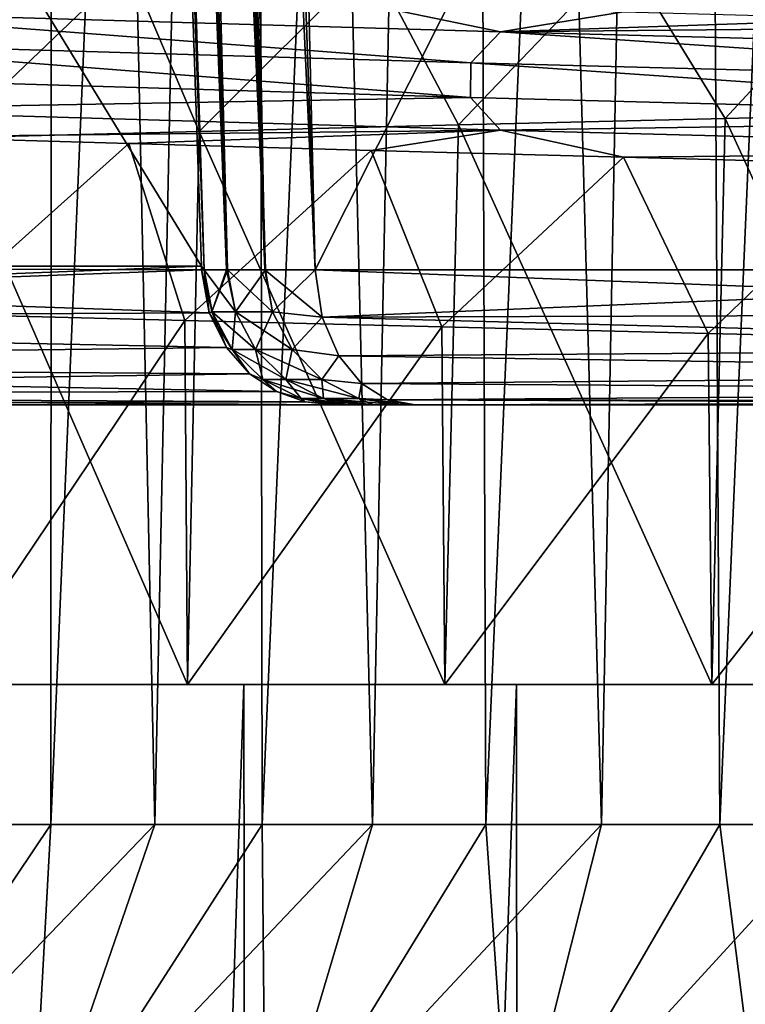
# Model space of a CAD drawing. Header units: millimetres. Extents: x -39 to 39, y -2 to 145.
# Tile 268 of 656: x -7.53 to -4.94, y 25.36 to 28.88. Entities that reach past the tile are written whole.
import ezdxf

# ---------------------------------------------------------------- set-up
doc = ezdxf.new("R2010")
doc.units = ezdxf.units.MM
doc.header["$LTSCALE"] = 65.185185
for name, color, linetype in [('460', 7, 'CONTINUOUS'), ('461', 7, 'CONTINUOUS'), ('549', 7, 'CONTINUOUS'), ('555', 7, 'CONTINUOUS'), ('556', 7, 'CONTINUOUS'), ('557', 7, 'CONTINUOUS'), ('564', 7, 'CONTINUOUS'), ('565', 7, 'CONTINUOUS'), ('576', 7, 'CONTINUOUS'), ('577', 7, 'CONTINUOUS'), ('585', 7, 'CONTINUOUS'), ('586', 7, 'CONTINUOUS'), ('587', 7, 'CONTINUOUS'), ('588', 7, 'CONTINUOUS'), ('589', 7, 'CONTINUOUS'), ('590', 7, 'CONTINUOUS'), ('629', 7, 'CONTINUOUS'), ('630', 7, 'CONTINUOUS'), ('639', 7, 'CONTINUOUS')]:
    doc.layers.add(name, color=color, linetype=linetype)

msp = doc.modelspace()

# ---------------------------------------------------------------- linework, layer by layer
at = {"layer": '460', "linetype": 'Continuous'}
for points in [[(-5.0101, 28.5244, 13.2868), (-4.08, 26.5, 13.6012), (-4.0333, 28.5475, 13.6152), (-5.0101, 28.5244, 13.2868)], [(-5.9626, 28.5013, 12.8875), (-5.0577, 26.5, 13.2686), (-5.0101, 28.5244, 13.2868), (-5.9626, 28.5013, 12.8875)], [(-5.0577, 26.5, 13.2686), (-4.08, 26.5, 13.6012), (-5.0101, 28.5244, 13.2868), (-5.0577, 26.5, 13.2686)], [(-7.7823, 28.4546, 11.8775), (-6.9303, 26.5, 12.3939), (-6.8886, 28.478, 12.4172), (-7.7823, 28.4546, 11.8775)], [(-6.9303, 26.5, 12.3939), (-6.0114, 26.5, 12.8647), (-6.8886, 28.478, 12.4172), (-6.9303, 26.5, 12.3939)], [(-6.8886, 28.478, 12.4172), (-6.0114, 26.5, 12.8647), (-5.9626, 28.5013, 12.8875), (-6.8886, 28.478, 12.4172)], [(-6.0114, 26.5, 12.8647), (-5.0577, 26.5, 13.2686), (-5.9626, 28.5013, 12.8875), (-6.0114, 26.5, 12.8647)], [(-7.8153, 26.5, 11.8557), (-6.9303, 26.5, 12.3939), (-7.7823, 28.4546, 11.8775), (-7.8153, 26.5, 11.8557)], [(-6.9397, 27.8017, -12.3887), (-7.8153, 26.5, -11.8557), (-7.8207, 27.8249, -11.8523), (-6.9397, 27.8017, -12.3887)], [(-6.9303, 26.5, -12.3939), (-7.8153, 26.5, -11.8557), (-6.9397, 27.8017, -12.3887), (-6.9303, 26.5, -12.3939)], [(-6.0215, 27.7786, -12.8601), (-6.9303, 26.5, -12.3939), (-6.9397, 27.8017, -12.3887), (-6.0215, 27.7786, -12.8601)], [(-6.0114, 26.5, -12.8647), (-6.9303, 26.5, -12.3939), (-6.0215, 27.7786, -12.8601), (-6.0114, 26.5, -12.8647)], [(-5.0709, 27.7554, -13.2637), (-6.0114, 26.5, -12.8647), (-6.0215, 27.7786, -12.8601), (-5.0709, 27.7554, -13.2637)], [(-5.0577, 26.5, -13.2686), (-6.0114, 26.5, -12.8647), (-5.0709, 27.7554, -13.2637), (-5.0577, 26.5, -13.2686)], [(-4.0941, 27.7323, -13.597), (-5.0577, 26.5, -13.2686), (-5.0709, 27.7554, -13.2637), (-4.0941, 27.7323, -13.597)], [(-4.08, 26.5, -13.6012), (-5.0577, 26.5, -13.2686), (-4.0941, 27.7323, -13.597), (-4.08, 26.5, -13.6012)]]:
    msp.add_3dface(points, dxfattribs=at)
at = {"layer": '461', "linetype": 'Continuous'}
for points in [[(-6.9303, 26.5, 12.3939), (-7.8153, 26.5, 11.8557), (-7.6694, 26.5, 12.8911), (-6.9303, 26.5, 12.3939)], [(-7.8153, 26.5, -11.8557), (-6.9303, 26.5, -12.3939), (-7.6694, 26.5, -12.8911), (-7.8153, 26.5, -11.8557)], [(-6.7294, 26.5, 13.4058), (-6.9303, 26.5, 12.3939), (-7.6694, 26.5, 12.8911), (-6.7294, 26.5, 13.4058)], [(-7.6694, 26.5, -12.8911), (-6.9303, 26.5, -12.3939), (-6.7294, 26.5, -13.4058), (-7.6694, 26.5, -12.8911)], [(-6.0114, 26.5, 12.8647), (-6.9303, 26.5, 12.3939), (-6.7294, 26.5, 13.4058), (-6.0114, 26.5, 12.8647)], [(-6.9303, 26.5, -12.3939), (-6.0114, 26.5, -12.8647), (-6.7294, 26.5, -13.4058), (-6.9303, 26.5, -12.3939)], [(-5.7548, 26.5, 13.8522), (-6.0114, 26.5, 12.8647), (-6.7294, 26.5, 13.4058), (-5.7548, 26.5, 13.8522)], [(-6.7294, 26.5, -13.4058), (-6.0114, 26.5, -12.8647), (-5.7548, 26.5, -13.8522), (-6.7294, 26.5, -13.4058)], [(-5.0577, 26.5, 13.2686), (-6.0114, 26.5, 12.8647), (-5.7548, 26.5, 13.8522), (-5.0577, 26.5, 13.2686)], [(-6.0114, 26.5, -12.8647), (-5.0577, 26.5, -13.2686), (-5.7548, 26.5, -13.8522), (-6.0114, 26.5, -12.8647)], [(-4.7487, 26.5, 14.2281), (-5.0577, 26.5, 13.2686), (-5.7548, 26.5, 13.8522), (-4.7487, 26.5, 14.2281)], [(-5.7548, 26.5, -13.8522), (-5.0577, 26.5, -13.2686), (-4.7487, 26.5, -14.2281), (-5.7548, 26.5, -13.8522)], [(-4.08, 26.5, 13.6012), (-5.0577, 26.5, 13.2686), (-4.7487, 26.5, 14.2281), (-4.08, 26.5, 13.6012)], [(-5.0577, 26.5, -13.2686), (-4.08, 26.5, -13.6012), (-4.7487, 26.5, -14.2281), (-5.0577, 26.5, -13.2686)]]:
    msp.add_3dface(points, dxfattribs=at)
at = {"layer": '549', "linetype": 'Continuous'}
for points in [[(-11.7044, 27.5), (-11.7039, 27.5, -0.1043), (-6.4061, 27.5, -0.1043), (-11.7044, 27.5)], [(-11.7039, 27.5, 0.1043), (-11.7044, 27.5), (-6.4061, 27.5, -0.1043), (-11.7039, 27.5, 0.1043)], [(-11.7039, 27.5, 0.1043), (-6.4061, 27.5, -0.1043), (-6.4061, 27.5, 0.1043), (-11.7039, 27.5, 0.1043)], [(-6.3723, 27.5, -0.6498), (-1.907, 27.5, -1.907), (-6.4061, 27.5, -0.1043), (-6.3723, 27.5, -0.6498)], [(-6.4061, 27.5, -0.1043), (-1.907, 27.5, -1.907), (-6.4061, 27.5, 0.1043), (-6.4061, 27.5, -0.1043)], [(-6.4061, 27.5, 0.1043), (-1.907, 27.5, -1.907), (-6.3723, 27.5, 0.6489), (-6.4061, 27.5, 0.1043)], [(-6.3626, 27.5, -0.741), (-1.907, 27.5, -1.907), (-6.3723, 27.5, -0.6498), (-6.3626, 27.5, -0.741)], [(-6.3723, 27.5, 0.6489), (-1.907, 27.5, -1.907), (-6.3623, 27.5, 0.743), (-6.3723, 27.5, 0.6489)], [(-6.2965, 27.5, -1.1882), (-1.907, 27.5, -1.907), (-6.3626, 27.5, -0.741), (-6.2965, 27.5, -1.1882)], [(-6.3623, 27.5, 0.743), (-1.907, 27.5, -1.907), (-6.2967, 27.5, 1.1874), (-6.3623, 27.5, 0.743)], [(-6.2967, 27.5, 1.1874), (-1.907, 27.5, -1.907), (-6.2658, 27.5, 1.3439), (-6.2967, 27.5, 1.1874)], [(-6.2661, 27.5, -1.3419), (-1.907, 27.5, -1.907), (-6.2965, 27.5, -1.1882), (-6.2661, 27.5, -1.3419)], [(-6.1735, 27.5, -1.7185), (-1.907, 27.5, -1.907), (-6.2661, 27.5, -1.3419), (-6.1735, 27.5, -1.7185)], [(-6.2658, 27.5, 1.3439), (-1.907, 27.5, -1.907), (-6.1738, 27.5, 1.7177), (-6.2658, 27.5, 1.3439)], [(-6.1738, 27.5, 1.7177), (-1.907, 27.5, -1.907), (-6.1166, 27.5, 1.907), (-6.1738, 27.5, 1.7177)], [(-6.1166, 27.5, -1.907), (-1.907, 27.5, -1.907), (-6.1735, 27.5, -1.7185), (-6.1166, 27.5, -1.907)], [(-6.1166, 27.5, 1.907), (-1.907, 27.5, -1.907), (1.907, 27.5, -1.907), (-6.1166, 27.5, 1.907)], [(-1.907, 27.5, 1.907), (-6.1166, 27.5, 1.907), (1.907, 27.5, -1.907), (-1.907, 27.5, 1.907)]]:
    msp.add_3dface(points, dxfattribs=at)
at = {"layer": '555', "linetype": 'Continuous'}
for points in [[(-2.6711, 35.5562, -2.6711), (-2.4067, 27.9826, -2.4067), (-6.6061, 33.4908, -2.599), (-2.6711, 35.5562, -2.6711)], [(-2.4067, 27.9826, -2.4067), (-6.4738, 27.9826, -2.4067), (-6.6061, 33.4908, -2.599), (-2.4067, 27.9826, -2.4067)]]:
    msp.add_3dface(points, dxfattribs=at)
at = {"layer": '556', "linetype": 'Continuous'}
for points in [[(-7.2602, 39.0726, -0.701), (-7.2166, 39.0726, -1.0592), (-6.8711, 27.9826, -0.7002), (-7.2602, 39.0726, -0.701)], [(-7.2602, 39.0726, -0.701), (-6.8711, 27.9826, -0.7002), (-7.0698, 33.5151, -0.6525), (-7.2602, 39.0726, -0.701)], [(-7.2166, 39.0726, 1.0592), (-7.2602, 39.0726, 0.701), (-6.8712, 27.9826, 0.6992), (-7.2166, 39.0726, 1.0592)], [(-6.8712, 27.9826, 0.6992), (-7.2602, 39.0726, 0.701), (-7.0698, 33.5151, 0.6525), (-6.8712, 27.9826, 0.6992)], [(-7.2166, 39.0726, -1.0592), (-7.1554, 39.0726, -1.4148), (-6.7914, 27.9826, -1.2563), (-7.2166, 39.0726, -1.0592)], [(-6.8711, 27.9826, -0.7002), (-7.2166, 39.0726, -1.0592), (-6.7914, 27.9826, -1.2563), (-6.8711, 27.9826, -0.7002)], [(-7.1554, 39.0726, 1.4148), (-7.2166, 39.0726, 1.0592), (-6.7874, 27.9826, 1.278), (-7.1554, 39.0726, 1.4148)], [(-6.7874, 27.9826, 1.278), (-7.2166, 39.0726, 1.0592), (-6.791, 27.9826, 1.2588), (-6.7874, 27.9826, 1.278)], [(-6.791, 27.9826, 1.2588), (-7.2166, 39.0726, 1.0592), (-6.8712, 27.9826, 0.6992), (-6.791, 27.9826, 1.2588)], [(-7.1554, 39.0726, -1.4148), (-7.0767, 39.0726, -1.7669), (-6.7872, 27.9826, -1.2792), (-7.1554, 39.0726, -1.4148)], [(-6.7914, 27.9826, -1.2563), (-7.1554, 39.0726, -1.4148), (-6.7872, 27.9826, -1.2792), (-6.7914, 27.9826, -1.2563)], [(-7.0767, 39.0726, 1.7669), (-7.1554, 39.0726, 1.4148), (-6.6514, 27.9826, 1.8604), (-7.0767, 39.0726, 1.7669)], [(-6.6514, 27.9826, 1.8604), (-7.1554, 39.0726, 1.4148), (-6.7874, 27.9826, 1.278), (-6.6514, 27.9826, 1.8604)], [(-7.0767, 39.0726, -1.7669), (-6.9806, 39.0726, -2.1147), (-6.6542, 27.9826, -1.8503), (-7.0767, 39.0726, -1.7669)], [(-6.7872, 27.9826, -1.2792), (-7.0767, 39.0726, -1.7669), (-6.6542, 27.9826, -1.8503), (-6.7872, 27.9826, -1.2792)], [(-6.9806, 39.0726, 2.1147), (-7.0767, 39.0726, 1.7669), (-6.6514, 27.9826, 1.8604), (-6.9806, 39.0726, 2.1147)], [(-6.9806, 39.0726, -2.1147), (-6.8675, 39.0726, -2.4573), (-6.6542, 27.9826, -1.8503), (-6.9806, 39.0726, -2.1147)], [(-6.8675, 39.0726, 2.4573), (-6.9806, 39.0726, 2.1147), (-6.4738, 27.9826, 2.4067), (-6.8675, 39.0726, 2.4573)], [(-6.4738, 27.9826, 2.4067), (-6.9806, 39.0726, 2.1147), (-6.6514, 27.9826, 1.8604), (-6.4738, 27.9826, 2.4067)], [(-6.8675, 39.0726, -2.4573), (-6.4738, 27.9826, -2.4067), (-6.6542, 27.9826, -1.8503), (-6.8675, 39.0726, -2.4573)], [(-6.4738, 27.9826, -2.4067), (-6.8675, 39.0726, -2.4573), (-6.6061, 33.4908, -2.599), (-6.4738, 27.9826, -2.4067)], [(-6.8675, 39.0726, 2.4573), (-6.4738, 27.9826, 2.4067), (-6.6061, 33.4908, 2.599), (-6.8675, 39.0726, 2.4573)], [(-7.0698, 33.5151, -0.6525), (-6.8711, 27.9826, -0.7002), (-6.8806, 27.9956, -0.6043), (-7.0698, 33.5151, -0.6525)], [(-6.8806, 27.9956, 0.6043), (-6.8712, 27.9826, 0.6992), (-7.0698, 33.5151, 0.6525), (-6.8806, 27.9956, 0.6043)], [(-6.8806, 27.9956, -0.6043), (-6.8711, 27.9826, -0.7002), (-6.8802, 27.9826, -0.604), (-6.8806, 27.9956, -0.6043)], [(-6.8802, 27.9826, 0.604), (-6.8712, 27.9826, 0.6992), (-6.8806, 27.9956, 0.6043), (-6.8802, 27.9826, 0.604)]]:
    msp.add_3dface(points, dxfattribs=at)
at = {"layer": '557', "linetype": 'Continuous'}
for points in [[(-6.4738, 27.9826, 2.4067), (-2.6711, 35.5562, 2.6711), (-6.6061, 33.4908, 2.599), (-6.4738, 27.9826, 2.4067)], [(-2.6711, 35.5562, 2.6711), (-6.4738, 27.9826, 2.4067), (-2.4067, 27.9826, 2.4067), (-2.6711, 35.5562, 2.6711)]]:
    msp.add_3dface(points, dxfattribs=at)
at = {"layer": '564', "linetype": 'Continuous'}
for points in [[(-7.7788, 26, 8.7805), (-8.1261, 26, 8.4601), (-7.4114, 43.2089, 8.7018), (-7.7788, 26, 8.7805)], [(-7.4114, 43.2089, 8.7018), (-8.1261, 26, 8.4601), (-8.0824, 43.2089, 8.0824), (-7.4114, 43.2089, 8.7018)], [(-8.0824, 43.2089, -8.0824), (-7.7788, 26, -8.7805), (-7.4114, 43.2089, -8.7018), (-8.0824, 43.2089, -8.0824)], [(-7.419, 26, 9.0866), (-7.7788, 26, 8.7805), (-7.4114, 43.2089, 8.7018), (-7.419, 26, 9.0866)], [(-7.7788, 26, -8.7805), (-7.419, 26, -9.0866), (-7.4114, 43.2089, -8.7018), (-7.7788, 26, -8.7805)], [(-7.0471, 26, 9.3779), (-7.419, 26, 9.0866), (-6.6899, 43.2089, 9.2679), (-7.0471, 26, 9.3779)], [(-6.6899, 43.2089, 9.2679), (-7.419, 26, 9.0866), (-7.4114, 43.2089, 8.7018), (-6.6899, 43.2089, 9.2679)], [(-7.419, 26, -9.0866), (-7.0471, 26, -9.3779), (-7.4114, 43.2089, -8.7018), (-7.419, 26, -9.0866)], [(-7.4114, 43.2089, -8.7018), (-7.0471, 26, -9.3779), (-6.6899, 43.2089, -9.2679), (-7.4114, 43.2089, -8.7018)], [(-6.6637, 26, 9.6541), (-7.0471, 26, 9.3779), (-6.6899, 43.2089, 9.2679), (-6.6637, 26, 9.6541)], [(-7.0471, 26, -9.3779), (-6.6637, 26, -9.6541), (-6.6899, 43.2089, -9.2679), (-7.0471, 26, -9.3779)], [(-5.9253, 43.2089, 9.7745), (-6.6637, 26, 9.6541), (-6.6899, 43.2089, 9.2679), (-5.9253, 43.2089, 9.7745)], [(-6.6637, 26, -9.6541), (-6.2696, 26, -9.9146), (-6.6899, 43.2089, -9.2679), (-6.6637, 26, -9.6541)], [(-6.6899, 43.2089, -9.2679), (-6.2696, 26, -9.9146), (-5.9253, 43.2089, -9.7745), (-6.6899, 43.2089, -9.2679)], [(-6.2696, 26, 9.9146), (-6.6637, 26, 9.6541), (-5.9253, 43.2089, 9.7745), (-6.2696, 26, 9.9146)], [(-5.8653, 26, 10.159), (-6.2696, 26, 9.9146), (-5.9253, 43.2089, 9.7745), (-5.8653, 26, 10.159)], [(-6.2696, 26, -9.9146), (-5.8653, 26, -10.159), (-5.9253, 43.2089, -9.7745), (-6.2696, 26, -9.9146)], [(-5.1256, 43.2089, 10.2165), (-5.8653, 26, 10.159), (-5.9253, 43.2089, 9.7745), (-5.1256, 43.2089, 10.2165)], [(-5.8653, 26, -10.159), (-5.4515, 26, -10.3869), (-5.9253, 43.2089, -9.7745), (-5.8653, 26, -10.159)], [(-5.9253, 43.2089, -9.7745), (-5.4515, 26, -10.3869), (-5.1256, 43.2089, -10.2165), (-5.9253, 43.2089, -9.7745)], [(-5.4515, 26, 10.3869), (-5.8653, 26, 10.159), (-5.1256, 43.2089, 10.2165), (-5.4515, 26, 10.3869)], [(-5.0288, 26, 10.598), (-5.4515, 26, 10.3869), (-5.1256, 43.2089, 10.2165), (-5.0288, 26, 10.598)], [(-5.4515, 26, -10.3869), (-5.0288, 26, -10.598), (-5.1256, 43.2089, -10.2165), (-5.4515, 26, -10.3869)], [(-4.2934, 43.2089, 10.5932), (-5.0288, 26, 10.598), (-5.1256, 43.2089, 10.2165), (-4.2934, 43.2089, 10.5932)], [(-5.0288, 26, -10.598), (-4.598, 26, -10.7919), (-5.1256, 43.2089, -10.2165), (-5.0288, 26, -10.598)], [(-5.1256, 43.2089, -10.2165), (-4.598, 26, -10.7919), (-4.2934, 43.2089, -10.5932), (-5.1256, 43.2089, -10.2165)], [(-4.598, 26, 10.7919), (-5.0288, 26, 10.598), (-4.2934, 43.2089, 10.5932), (-4.598, 26, 10.7919)]]:
    msp.add_3dface(points, dxfattribs=at)
at = {"layer": '565', "linetype": 'Continuous'}
for points in [[(-7.4885, 24.7143, 10.6464), (-8.2815, 24.7143, 10.0419), (-7.0471, 26, 9.3779), (-7.4885, 24.7143, 10.6464)], [(-7.0471, 26, 9.3779), (-8.2815, 24.7143, 10.0419), (-7.419, 26, 9.0866), (-7.0471, 26, 9.3779)], [(-7.419, 26, 9.0866), (-8.2815, 24.7143, 10.0419), (-7.7788, 26, 8.7805), (-7.419, 26, 9.0866)], [(-8.2815, 24.7143, -10.0419), (-7.4885, 24.7143, -10.6464), (-7.419, 26, -9.0866), (-8.2815, 24.7143, -10.0419)], [(-7.7788, 26, -8.7805), (-8.2815, 24.7143, -10.0419), (-7.419, 26, -9.0866), (-7.7788, 26, -8.7805)], [(-6.6515, 24.7143, 11.1884), (-7.4885, 24.7143, 10.6464), (-6.2696, 26, 9.9146), (-6.6515, 24.7143, 11.1884)], [(-6.2696, 26, 9.9146), (-7.4885, 24.7143, 10.6464), (-6.6637, 26, 9.6541), (-6.2696, 26, 9.9146)], [(-6.6637, 26, 9.6541), (-7.4885, 24.7143, 10.6464), (-7.0471, 26, 9.3779), (-6.6637, 26, 9.6541)], [(-7.4885, 24.7143, -10.6464), (-6.6515, 24.7143, -11.1884), (-6.6637, 26, -9.6541), (-7.4885, 24.7143, -10.6464)], [(-7.419, 26, -9.0866), (-7.4885, 24.7143, -10.6464), (-7.0471, 26, -9.3779), (-7.419, 26, -9.0866)], [(-7.0471, 26, -9.3779), (-7.4885, 24.7143, -10.6464), (-6.6637, 26, -9.6541), (-7.0471, 26, -9.3779)], [(-6.6637, 26, -9.6541), (-6.6515, 24.7143, -11.1884), (-6.2696, 26, -9.9146), (-6.6637, 26, -9.6541)], [(-5.7756, 24.7143, 11.6647), (-6.6515, 24.7143, 11.1884), (-5.4515, 26, 10.3869), (-5.7756, 24.7143, 11.6647)], [(-5.4515, 26, 10.3869), (-6.6515, 24.7143, 11.1884), (-5.8653, 26, 10.159), (-5.4515, 26, 10.3869)], [(-5.8653, 26, 10.159), (-6.6515, 24.7143, 11.1884), (-6.2696, 26, 9.9146), (-5.8653, 26, 10.159)], [(-6.6515, 24.7143, -11.1884), (-5.7756, 24.7143, -11.6647), (-5.8653, 26, -10.159), (-6.6515, 24.7143, -11.1884)], [(-6.2696, 26, -9.9146), (-6.6515, 24.7143, -11.1884), (-5.8653, 26, -10.159), (-6.2696, 26, -9.9146)], [(-5.8653, 26, -10.159), (-5.7756, 24.7143, -11.6647), (-5.4515, 26, -10.3869), (-5.8653, 26, -10.159)], [(-4.8657, 24.7143, 12.0726), (-5.7756, 24.7143, 11.6647), (-4.598, 26, 10.7919), (-4.8657, 24.7143, 12.0726)], [(-4.598, 26, 10.7919), (-5.7756, 24.7143, 11.6647), (-5.0288, 26, 10.598), (-4.598, 26, 10.7919)], [(-5.0288, 26, 10.598), (-5.7756, 24.7143, 11.6647), (-5.4515, 26, 10.3869), (-5.0288, 26, 10.598)], [(-5.7756, 24.7143, -11.6647), (-4.8657, 24.7143, -12.0726), (-5.0288, 26, -10.598), (-5.7756, 24.7143, -11.6647)], [(-5.4515, 26, -10.3869), (-5.7756, 24.7143, -11.6647), (-5.0288, 26, -10.598), (-5.4515, 26, -10.3869)], [(-5.0288, 26, -10.598), (-4.8657, 24.7143, -12.0726), (-4.598, 26, -10.7919), (-5.0288, 26, -10.598)]]:
    msp.add_3dface(points, dxfattribs=at)
at = {"layer": '576', "linetype": 'Continuous'}
for points in [[(-11.543, 35.6288, 0.6709), (-11.6801, 27.9956, 0.6043), (-7.0698, 33.5151, 0.6525), (-11.543, 35.6288, 0.6709)], [(-11.6801, 27.9956, 0.6043), (-6.8806, 27.9956, 0.6043), (-7.0698, 33.5151, 0.6525), (-11.6801, 27.9956, 0.6043)]]:
    msp.add_3dface(points, dxfattribs=at)
at = {"layer": '577', "linetype": 'Continuous'}
for points in [[(-11.6801, 27.9956, -0.6043), (-11.543, 35.6288, -0.6709), (-6.8806, 27.9956, -0.6043), (-11.6801, 27.9956, -0.6043)], [(-11.543, 35.6288, -0.6709), (-7.0698, 33.5151, -0.6525), (-6.8806, 27.9956, -0.6043), (-11.543, 35.6288, -0.6709)]]:
    msp.add_3dface(points, dxfattribs=at)
at = {"layer": '585', "linetype": 'Continuous'}
for points in [[(-6.4738, 27.9826, -2.4067), (-2.4067, 27.9826, -2.4067), (-2.3761, 27.8272, -2.3761), (-6.4738, 27.9826, -2.4067)], [(-6.4738, 27.9826, -2.4067), (-2.3761, 27.8272, -2.3761), (-6.4488, 27.8133, -2.3708), (-6.4738, 27.9826, -2.4067)], [(-2.3761, 27.8272, -2.3761), (-2.3099, 27.7039, -2.3099), (-6.4488, 27.8133, -2.3708), (-2.3761, 27.8272, -2.3761)], [(-6.4488, 27.8133, -2.3708), (-2.3099, 27.7039, -2.3099), (-6.3904, 27.6757, -2.2875), (-6.4488, 27.8133, -2.3708)], [(-2.3099, 27.7039, -2.3099), (-2.2219, 27.6117, -2.2219), (-6.3904, 27.6757, -2.2875), (-2.3099, 27.7039, -2.3099)], [(-6.3904, 27.6757, -2.2875), (-2.2219, 27.6117, -2.2219), (-6.3094, 27.5768, -2.1732), (-6.3904, 27.6757, -2.2875)], [(-2.2219, 27.6117, -2.2219), (-2.1211, 27.5482, -2.1211), (-6.3094, 27.5768, -2.1732), (-2.2219, 27.6117, -2.2219)], [(-6.3094, 27.5768, -2.1732), (-2.1211, 27.5482, -2.1211), (-6.2154, 27.5187, -2.0423), (-6.3094, 27.5768, -2.1732)], [(-2.1211, 27.5482, -2.1211), (-2.014, 27.5116, -2.014), (-6.2154, 27.5187, -2.0423), (-2.1211, 27.5482, -2.1211)], [(-1.907, 27.5, -1.907), (-6.1166, 27.5, -1.907), (-6.2154, 27.5187, -2.0423), (-1.907, 27.5, -1.907)], [(-2.014, 27.5116, -2.014), (-1.907, 27.5, -1.907), (-6.2154, 27.5187, -2.0423), (-2.014, 27.5116, -2.014)]]:
    msp.add_3dface(points, dxfattribs=at)
at = {"layer": '586', "linetype": 'Continuous'}
for points in [[(-6.8802, 27.9826, -0.604), (-6.8711, 27.9826, -0.7002), (-6.8428, 27.8323, -0.6948), (-6.8802, 27.9826, -0.604)], [(-6.8802, 27.9826, -0.604), (-6.8428, 27.8323, -0.6948), (-6.8527, 27.8287, -0.5741), (-6.8802, 27.9826, -0.604)], [(-6.8711, 27.9826, -0.7002), (-6.7914, 27.9826, -1.2563), (-6.7591, 27.8323, -1.2732), (-6.8711, 27.9826, -0.7002)], [(-6.8428, 27.8323, -0.6948), (-6.8711, 27.9826, -0.7002), (-6.7591, 27.8323, -1.2732), (-6.8428, 27.8323, -0.6948)], [(-6.7914, 27.9826, -1.2563), (-6.7872, 27.9826, -1.2792), (-6.7591, 27.8323, -1.2732), (-6.7914, 27.9826, -1.2563)], [(-6.7872, 27.9826, -1.2792), (-6.6542, 27.9826, -1.8503), (-6.6266, 27.8323, -1.8424), (-6.7872, 27.9826, -1.2792)], [(-6.7591, 27.8323, -1.2732), (-6.7872, 27.9826, -1.2792), (-6.6266, 27.8323, -1.8424), (-6.7591, 27.8323, -1.2732)], [(-6.6542, 27.9826, -1.8503), (-6.4738, 27.9826, -2.4067), (-6.4488, 27.8133, -2.3708), (-6.6542, 27.9826, -1.8503)], [(-6.6542, 27.9826, -1.8503), (-6.4488, 27.8133, -2.3708), (-6.6266, 27.8323, -1.8424), (-6.6542, 27.9826, -1.8503)], [(-6.8428, 27.8323, -0.6948), (-6.7704, 27.6977, -0.6875), (-6.8527, 27.8287, -0.5741), (-6.8428, 27.8323, -0.6948)], [(-6.8527, 27.8287, -0.5741), (-6.7704, 27.6977, -0.6875), (-6.7915, 27.7047, -0.5079), (-6.8527, 27.8287, -0.5741)], [(-6.7704, 27.6977, -0.6875), (-6.8428, 27.8323, -0.6948), (-6.6876, 27.6977, -1.2597), (-6.7704, 27.6977, -0.6875)], [(-6.6876, 27.6977, -1.2597), (-6.8428, 27.8323, -0.6948), (-6.7591, 27.8323, -1.2732), (-6.6876, 27.6977, -1.2597)], [(-6.6876, 27.6977, -1.2597), (-6.7591, 27.8323, -1.2732), (-6.5565, 27.6977, -1.8229), (-6.6876, 27.6977, -1.2597)], [(-6.5565, 27.6977, -1.8229), (-6.7591, 27.8323, -1.2732), (-6.6266, 27.8323, -1.8424), (-6.5565, 27.6977, -1.8229)], [(-6.4488, 27.8133, -2.3708), (-6.5565, 27.6977, -1.8229), (-6.6266, 27.8323, -1.8424), (-6.4488, 27.8133, -2.3708)], [(-6.4488, 27.8133, -2.3708), (-6.3904, 27.6757, -2.2875), (-6.5565, 27.6977, -1.8229), (-6.4488, 27.8133, -2.3708)], [(-6.7915, 27.7047, -0.5079), (-6.7704, 27.6977, -0.6875), (-6.7088, 27.6116, -0.4193), (-6.7915, 27.7047, -0.5079)], [(-6.7704, 27.6977, -0.6875), (-6.6609, 27.5914, -0.6764), (-6.7088, 27.6116, -0.4193), (-6.7704, 27.6977, -0.6875)], [(-6.6609, 27.5914, -0.6764), (-6.7704, 27.6977, -0.6875), (-6.5795, 27.5914, -1.2394), (-6.6609, 27.5914, -0.6764)], [(-6.5795, 27.5914, -1.2394), (-6.7704, 27.6977, -0.6875), (-6.6876, 27.6977, -1.2597), (-6.5795, 27.5914, -1.2394)], [(-6.5795, 27.5914, -1.2394), (-6.6876, 27.6977, -1.2597), (-6.4505, 27.5914, -1.7934), (-6.5795, 27.5914, -1.2394)], [(-6.4505, 27.5914, -1.7934), (-6.6876, 27.6977, -1.2597), (-6.5565, 27.6977, -1.8229), (-6.4505, 27.5914, -1.7934)], [(-6.3904, 27.6757, -2.2875), (-6.4505, 27.5914, -1.7934), (-6.5565, 27.6977, -1.8229), (-6.3904, 27.6757, -2.2875)], [(-6.3904, 27.6757, -2.2875), (-6.3094, 27.5768, -2.1732), (-6.4505, 27.5914, -1.7934), (-6.3904, 27.6757, -2.2875)], [(-6.7088, 27.6116, -0.4193), (-6.6609, 27.5914, -0.6764), (-6.6128, 27.5479, -0.3178), (-6.7088, 27.6116, -0.4193)], [(-6.6609, 27.5914, -0.6764), (-6.5246, 27.5234, -0.6625), (-6.6128, 27.5479, -0.3178), (-6.6609, 27.5914, -0.6764)], [(-6.5246, 27.5234, -0.6625), (-6.6609, 27.5914, -0.6764), (-6.4448, 27.5234, -1.214), (-6.5246, 27.5234, -0.6625)], [(-6.4448, 27.5234, -1.214), (-6.6609, 27.5914, -0.6764), (-6.5795, 27.5914, -1.2394), (-6.4448, 27.5234, -1.214)], [(-6.4448, 27.5234, -1.214), (-6.5795, 27.5914, -1.2394), (-6.3185, 27.5234, -1.7567), (-6.4448, 27.5234, -1.214)], [(-6.3185, 27.5234, -1.7567), (-6.5795, 27.5914, -1.2394), (-6.4505, 27.5914, -1.7934), (-6.3185, 27.5234, -1.7567)], [(-6.3094, 27.5768, -2.1732), (-6.3185, 27.5234, -1.7567), (-6.4505, 27.5914, -1.7934), (-6.3094, 27.5768, -2.1732)], [(-6.3094, 27.5768, -2.1732), (-6.2154, 27.5187, -2.0423), (-6.3185, 27.5234, -1.7567), (-6.3094, 27.5768, -2.1732)], [(-6.6128, 27.5479, -0.3178), (-6.5246, 27.5234, -0.6625), (-6.5099, 27.5114, -0.2107), (-6.6128, 27.5479, -0.3178)], [(-6.2965, 27.5, -1.1882), (-6.3626, 27.5, -0.741), (-6.5246, 27.5234, -0.6625), (-6.2965, 27.5, -1.1882)], [(-6.2965, 27.5, -1.1882), (-6.5246, 27.5234, -0.6625), (-6.4448, 27.5234, -1.214), (-6.2965, 27.5, -1.1882)], [(-6.3626, 27.5, -0.741), (-6.3723, 27.5, -0.6498), (-6.5246, 27.5234, -0.6625), (-6.3626, 27.5, -0.741)], [(-6.5246, 27.5234, -0.6625), (-6.3723, 27.5, -0.6498), (-6.5099, 27.5114, -0.2107), (-6.5246, 27.5234, -0.6625)], [(-6.3723, 27.5, -0.6498), (-6.4061, 27.5, -0.1043), (-6.5099, 27.5114, -0.2107), (-6.3723, 27.5, -0.6498)], [(-6.1735, 27.5, -1.7185), (-6.2661, 27.5, -1.3419), (-6.4448, 27.5234, -1.214), (-6.1735, 27.5, -1.7185)], [(-6.1735, 27.5, -1.7185), (-6.4448, 27.5234, -1.214), (-6.3185, 27.5234, -1.7567), (-6.1735, 27.5, -1.7185)], [(-6.2661, 27.5, -1.3419), (-6.2965, 27.5, -1.1882), (-6.4448, 27.5234, -1.214), (-6.2661, 27.5, -1.3419)], [(-6.1166, 27.5, -1.907), (-6.1735, 27.5, -1.7185), (-6.3185, 27.5234, -1.7567), (-6.1166, 27.5, -1.907)], [(-6.2154, 27.5187, -2.0423), (-6.1166, 27.5, -1.907), (-6.3185, 27.5234, -1.7567), (-6.2154, 27.5187, -2.0423)]]:
    msp.add_3dface(points, dxfattribs=at)
at = {"layer": '587', "linetype": 'Continuous'}
for points in [[(-11.6854, 27.8056, -0.565), (-11.6801, 27.9956, -0.6043), (-6.8527, 27.8287, -0.5741), (-11.6854, 27.8056, -0.565)], [(-11.6801, 27.9956, -0.6043), (-6.8802, 27.9826, -0.604), (-6.8527, 27.8287, -0.5741), (-11.6801, 27.9956, -0.6043)], [(-11.6801, 27.9956, -0.6043), (-6.8806, 27.9956, -0.6043), (-6.8802, 27.9826, -0.604), (-11.6801, 27.9956, -0.6043)], [(-11.6854, 27.8056, -0.565), (-6.8527, 27.8287, -0.5741), (-6.7915, 27.7047, -0.5079), (-11.6854, 27.8056, -0.565)], [(-11.693, 27.6449, -0.4564), (-11.6854, 27.8056, -0.565), (-6.7915, 27.7047, -0.5079), (-11.693, 27.6449, -0.4564)], [(-11.693, 27.6449, -0.4564), (-6.7915, 27.7047, -0.5079), (-6.7088, 27.6116, -0.4193), (-11.693, 27.6449, -0.4564)], [(-11.7, 27.5377, -0.2947), (-11.693, 27.6449, -0.4564), (-6.6128, 27.5479, -0.3178), (-11.7, 27.5377, -0.2947)], [(-11.693, 27.6449, -0.4564), (-6.7088, 27.6116, -0.4193), (-6.6128, 27.5479, -0.3178), (-11.693, 27.6449, -0.4564)], [(-11.7039, 27.5, -0.1043), (-11.7, 27.5377, -0.2947), (-6.4061, 27.5, -0.1043), (-11.7039, 27.5, -0.1043)], [(-11.7, 27.5377, -0.2947), (-6.6128, 27.5479, -0.3178), (-6.5099, 27.5114, -0.2107), (-11.7, 27.5377, -0.2947)], [(-6.4061, 27.5, -0.1043), (-11.7, 27.5377, -0.2947), (-6.5099, 27.5114, -0.2107), (-6.4061, 27.5, -0.1043)]]:
    msp.add_3dface(points, dxfattribs=at)
at = {"layer": '588', "linetype": 'Continuous'}
for points in [[(-11.6801, 27.9956, 0.6043), (-11.6854, 27.8056, 0.565), (-6.8806, 27.9956, 0.6043), (-11.6801, 27.9956, 0.6043)], [(-11.6854, 27.8056, 0.565), (-6.8802, 27.9826, 0.604), (-6.8806, 27.9956, 0.6043), (-11.6854, 27.8056, 0.565)], [(-6.8802, 27.9826, 0.604), (-11.6854, 27.8056, 0.565), (-6.8527, 27.8287, 0.5741), (-6.8802, 27.9826, 0.604)], [(-6.8527, 27.8287, 0.5741), (-11.6854, 27.8056, 0.565), (-6.7915, 27.7047, 0.5079), (-6.8527, 27.8287, 0.5741)], [(-11.6854, 27.8056, 0.565), (-11.693, 27.6449, 0.4564), (-6.7915, 27.7047, 0.5079), (-11.6854, 27.8056, 0.565)], [(-6.7915, 27.7047, 0.5079), (-11.693, 27.6449, 0.4564), (-6.7088, 27.6116, 0.4193), (-6.7915, 27.7047, 0.5079)], [(-11.693, 27.6449, 0.4564), (-11.7, 27.5377, 0.2947), (-6.7088, 27.6116, 0.4193), (-11.693, 27.6449, 0.4564)], [(-6.7088, 27.6116, 0.4193), (-11.7, 27.5377, 0.2947), (-6.6128, 27.5479, 0.3178), (-6.7088, 27.6116, 0.4193)], [(-11.7, 27.5377, 0.2947), (-11.7039, 27.5, 0.1043), (-6.5099, 27.5114, 0.2107), (-11.7, 27.5377, 0.2947)], [(-6.6128, 27.5479, 0.3178), (-11.7, 27.5377, 0.2947), (-6.5099, 27.5114, 0.2107), (-6.6128, 27.5479, 0.3178)], [(-11.7039, 27.5, 0.1043), (-6.4061, 27.5, 0.1043), (-6.5099, 27.5114, 0.2107), (-11.7039, 27.5, 0.1043)]]:
    msp.add_3dface(points, dxfattribs=at)
at = {"layer": '589', "linetype": 'Continuous'}
for points in [[(-6.8712, 27.9826, 0.6992), (-6.8802, 27.9826, 0.604), (-6.8527, 27.8287, 0.5741), (-6.8712, 27.9826, 0.6992)], [(-6.791, 27.9826, 1.2588), (-6.8712, 27.9826, 0.6992), (-6.8429, 27.8323, 0.6937), (-6.791, 27.9826, 1.2588)], [(-6.8712, 27.9826, 0.6992), (-6.8527, 27.8287, 0.5741), (-6.8429, 27.8323, 0.6937), (-6.8712, 27.9826, 0.6992)], [(-6.7874, 27.9826, 1.278), (-6.791, 27.9826, 1.2588), (-6.8429, 27.8323, 0.6937), (-6.7874, 27.9826, 1.278)], [(-6.7593, 27.8323, 1.2721), (-6.7874, 27.9826, 1.278), (-6.8429, 27.8323, 0.6937), (-6.7593, 27.8323, 1.2721)], [(-6.6514, 27.9826, 1.8604), (-6.7874, 27.9826, 1.278), (-6.7593, 27.8323, 1.2721), (-6.6514, 27.9826, 1.8604)], [(-6.6269, 27.8323, 1.8413), (-6.6514, 27.9826, 1.8604), (-6.7593, 27.8323, 1.2721), (-6.6269, 27.8323, 1.8413)], [(-6.4738, 27.9826, 2.4067), (-6.6514, 27.9826, 1.8604), (-6.6269, 27.8323, 1.8413), (-6.4738, 27.9826, 2.4067)], [(-6.4738, 27.9826, 2.4067), (-6.6269, 27.8323, 1.8413), (-6.4488, 27.8133, 2.3708), (-6.4738, 27.9826, 2.4067)], [(-6.8527, 27.8287, 0.5741), (-6.7915, 27.7047, 0.5079), (-6.8429, 27.8323, 0.6937), (-6.8527, 27.8287, 0.5741)], [(-6.7915, 27.7047, 0.5079), (-6.7705, 27.6977, 0.6863), (-6.8429, 27.8323, 0.6937), (-6.7915, 27.7047, 0.5079)], [(-6.7705, 27.6977, 0.6863), (-6.7593, 27.8323, 1.2721), (-6.8429, 27.8323, 0.6937), (-6.7705, 27.6977, 0.6863)], [(-6.6878, 27.6977, 1.2586), (-6.7593, 27.8323, 1.2721), (-6.7705, 27.6977, 0.6863), (-6.6878, 27.6977, 1.2586)], [(-6.6878, 27.6977, 1.2586), (-6.6269, 27.8323, 1.8413), (-6.7593, 27.8323, 1.2721), (-6.6878, 27.6977, 1.2586)], [(-6.5568, 27.6977, 1.8218), (-6.6269, 27.8323, 1.8413), (-6.6878, 27.6977, 1.2586), (-6.5568, 27.6977, 1.8218)], [(-6.6269, 27.8323, 1.8413), (-6.5568, 27.6977, 1.8218), (-6.4488, 27.8133, 2.3708), (-6.6269, 27.8323, 1.8413)], [(-6.4488, 27.8133, 2.3708), (-6.5568, 27.6977, 1.8218), (-6.3904, 27.6757, 2.2875), (-6.4488, 27.8133, 2.3708)], [(-6.7915, 27.7047, 0.5079), (-6.7088, 27.6116, 0.4193), (-6.7705, 27.6977, 0.6863), (-6.7915, 27.7047, 0.5079)], [(-6.7088, 27.6116, 0.4193), (-6.661, 27.5914, 0.6752), (-6.7705, 27.6977, 0.6863), (-6.7088, 27.6116, 0.4193)], [(-6.661, 27.5914, 0.6752), (-6.6878, 27.6977, 1.2586), (-6.7705, 27.6977, 0.6863), (-6.661, 27.5914, 0.6752)], [(-6.5797, 27.5914, 1.2383), (-6.5568, 27.6977, 1.8218), (-6.6878, 27.6977, 1.2586), (-6.5797, 27.5914, 1.2383)], [(-6.5797, 27.5914, 1.2383), (-6.6878, 27.6977, 1.2586), (-6.661, 27.5914, 0.6752), (-6.5797, 27.5914, 1.2383)], [(-6.4508, 27.5914, 1.7923), (-6.5568, 27.6977, 1.8218), (-6.5797, 27.5914, 1.2383), (-6.4508, 27.5914, 1.7923)], [(-6.5568, 27.6977, 1.8218), (-6.4508, 27.5914, 1.7923), (-6.3904, 27.6757, 2.2875), (-6.5568, 27.6977, 1.8218)], [(-6.3904, 27.6757, 2.2875), (-6.4508, 27.5914, 1.7923), (-6.3094, 27.5768, 2.1732), (-6.3904, 27.6757, 2.2875)], [(-6.7088, 27.6116, 0.4193), (-6.6128, 27.5479, 0.3178), (-6.661, 27.5914, 0.6752), (-6.7088, 27.6116, 0.4193)], [(-6.6128, 27.5479, 0.3178), (-6.5247, 27.5234, 0.6614), (-6.661, 27.5914, 0.6752), (-6.6128, 27.5479, 0.3178)], [(-6.5247, 27.5234, 0.6614), (-6.5797, 27.5914, 1.2383), (-6.661, 27.5914, 0.6752), (-6.5247, 27.5234, 0.6614)], [(-6.445, 27.5234, 1.2129), (-6.4508, 27.5914, 1.7923), (-6.5797, 27.5914, 1.2383), (-6.445, 27.5234, 1.2129)], [(-6.445, 27.5234, 1.2129), (-6.5797, 27.5914, 1.2383), (-6.5247, 27.5234, 0.6614), (-6.445, 27.5234, 1.2129)], [(-6.4508, 27.5914, 1.7923), (-6.3188, 27.5234, 1.7557), (-6.3094, 27.5768, 2.1732), (-6.4508, 27.5914, 1.7923)], [(-6.3188, 27.5234, 1.7557), (-6.4508, 27.5914, 1.7923), (-6.445, 27.5234, 1.2129), (-6.3188, 27.5234, 1.7557)], [(-6.3094, 27.5768, 2.1732), (-6.3188, 27.5234, 1.7557), (-6.2154, 27.5187, 2.0423), (-6.3094, 27.5768, 2.1732)], [(-6.6128, 27.5479, 0.3178), (-6.5099, 27.5114, 0.2107), (-6.5247, 27.5234, 0.6614), (-6.6128, 27.5479, 0.3178)], [(-6.4061, 27.5, 0.1043), (-6.3723, 27.5, 0.6489), (-6.5247, 27.5234, 0.6614), (-6.4061, 27.5, 0.1043)], [(-6.5099, 27.5114, 0.2107), (-6.4061, 27.5, 0.1043), (-6.5247, 27.5234, 0.6614), (-6.5099, 27.5114, 0.2107)], [(-6.3723, 27.5, 0.6489), (-6.445, 27.5234, 1.2129), (-6.5247, 27.5234, 0.6614), (-6.3723, 27.5, 0.6489)], [(-6.3723, 27.5, 0.6489), (-6.3623, 27.5, 0.743), (-6.445, 27.5234, 1.2129), (-6.3723, 27.5, 0.6489)], [(-6.3623, 27.5, 0.743), (-6.2967, 27.5, 1.1874), (-6.445, 27.5234, 1.2129), (-6.3623, 27.5, 0.743)], [(-6.2967, 27.5, 1.1874), (-6.3188, 27.5234, 1.7557), (-6.445, 27.5234, 1.2129), (-6.2967, 27.5, 1.1874)], [(-6.2967, 27.5, 1.1874), (-6.2658, 27.5, 1.3439), (-6.3188, 27.5234, 1.7557), (-6.2967, 27.5, 1.1874)], [(-6.2658, 27.5, 1.3439), (-6.1738, 27.5, 1.7177), (-6.3188, 27.5234, 1.7557), (-6.2658, 27.5, 1.3439)], [(-6.3188, 27.5234, 1.7557), (-6.1738, 27.5, 1.7177), (-6.2154, 27.5187, 2.0423), (-6.3188, 27.5234, 1.7557)], [(-6.1738, 27.5, 1.7177), (-6.1166, 27.5, 1.907), (-6.2154, 27.5187, 2.0423), (-6.1738, 27.5, 1.7177)]]:
    msp.add_3dface(points, dxfattribs=at)
at = {"layer": '590', "linetype": 'Continuous'}
for points in [[(-2.4067, 27.9826, 2.4067), (-6.4738, 27.9826, 2.4067), (-6.4488, 27.8133, 2.3708), (-2.4067, 27.9826, 2.4067)], [(-2.4067, 27.9826, 2.4067), (-6.4488, 27.8133, 2.3708), (-2.3761, 27.8272, 2.3761), (-2.4067, 27.9826, 2.4067)], [(-2.3761, 27.8272, 2.3761), (-6.4488, 27.8133, 2.3708), (-2.3099, 27.7039, 2.3099), (-2.3761, 27.8272, 2.3761)], [(-6.4488, 27.8133, 2.3708), (-6.3904, 27.6757, 2.2875), (-2.3099, 27.7039, 2.3099), (-6.4488, 27.8133, 2.3708)], [(-2.3099, 27.7039, 2.3099), (-6.3904, 27.6757, 2.2875), (-2.2219, 27.6117, 2.2219), (-2.3099, 27.7039, 2.3099)], [(-6.3904, 27.6757, 2.2875), (-6.3094, 27.5768, 2.1732), (-2.2219, 27.6117, 2.2219), (-6.3904, 27.6757, 2.2875)], [(-2.2219, 27.6117, 2.2219), (-6.3094, 27.5768, 2.1732), (-2.1211, 27.5482, 2.1211), (-2.2219, 27.6117, 2.2219)], [(-6.3094, 27.5768, 2.1732), (-6.2154, 27.5187, 2.0423), (-2.1211, 27.5482, 2.1211), (-6.3094, 27.5768, 2.1732)], [(-2.1211, 27.5482, 2.1211), (-6.2154, 27.5187, 2.0423), (-2.014, 27.5116, 2.014), (-2.1211, 27.5482, 2.1211)], [(-6.2154, 27.5187, 2.0423), (-6.1166, 27.5, 1.907), (-2.014, 27.5116, 2.014), (-6.2154, 27.5187, 2.0423)], [(-6.1166, 27.5, 1.907), (-1.907, 27.5, 1.907), (-2.014, 27.5116, 2.014), (-6.1166, 27.5, 1.907)]]:
    msp.add_3dface(points, dxfattribs=at)
at = {"layer": '629', "linetype": 'Continuous'}
for points in [[(-5.9186, 28.7232, -11.571), (-8.4641, 28.7985, -9.8629), (-8.3311, 28.9071, -10.0421), (-5.9186, 28.7232, -11.571)], [(-6.2749, 28.9293, -11.5449), (-5.8125, 28.8336, -11.6819), (-8.3311, 28.9071, -10.0421), (-6.2749, 28.9293, -11.5449)], [(-5.8125, 28.8336, -11.6819), (-5.9186, 28.7232, -11.571), (-8.3311, 28.9071, -10.0421), (-5.8125, 28.8336, -11.6819)], [(-6.2749, 28.9293, -11.5449), (-5.3731, 28.9049, -11.9912), (-5.8125, 28.8336, -11.6819), (-6.2749, 28.9293, -11.5449)], [(-5.3731, 28.9049, -11.9912), (-4.4398, 28.8805, -12.3672), (-5.8125, 28.8336, -11.6819), (-5.3731, 28.9049, -11.9912)], [(-4.4398, 28.8805, -12.3672), (-3.4805, 28.8561, -12.6707), (-5.8125, 28.8336, -11.6819), (-4.4398, 28.8805, -12.3672)], [(-3.0438, 28.6479, -12.6354), (-5.9186, 28.7232, -11.571), (-5.8125, 28.8336, -11.6819), (-3.0438, 28.6479, -12.6354)], [(-3.4805, 28.8561, -12.6707), (-2.9855, 28.7601, -12.7019), (-5.8125, 28.8336, -11.6819), (-3.4805, 28.8561, -12.6707)], [(-2.9855, 28.7601, -12.7019), (-3.0438, 28.6479, -12.6354), (-5.8125, 28.8336, -11.6819), (-2.9855, 28.7601, -12.7019)], [(-5.9197, 28.5995, -11.5706), (-8.4652, 28.6747, -9.8621), (-8.4641, 28.7985, -9.8629), (-5.9197, 28.5995, -11.5706)], [(-5.9186, 28.7232, -11.571), (-5.9197, 28.5995, -11.5706), (-8.4641, 28.7985, -9.8629), (-5.9186, 28.7232, -11.571)], [(-3.0448, 28.5242, -12.6353), (-5.9197, 28.5995, -11.5706), (-5.9186, 28.7232, -11.571), (-3.0448, 28.5242, -12.6353)], [(-3.0438, 28.6479, -12.6354), (-3.0448, 28.5242, -12.6353), (-5.9186, 28.7232, -11.571), (-3.0438, 28.6479, -12.6354)], [(-5.9197, 28.5995, -11.5706), (-8.3306, 28.5555, -10.0428), (-8.4652, 28.6747, -9.8621), (-5.9197, 28.5995, -11.5706)], [(-5.8121, 28.482, -11.6823), (-8.3306, 28.5555, -10.0428), (-5.9197, 28.5995, -11.5706), (-5.8121, 28.482, -11.6823)], [(-3.0448, 28.5242, -12.6353), (-5.8121, 28.482, -11.6823), (-5.9197, 28.5995, -11.5706), (-3.0448, 28.5242, -12.6353)], [(-8.3306, 28.5555, -10.0428), (-5.8121, 28.482, -11.6823), (-7.963, 28.4584, -10.4523), (-8.3306, 28.5555, -10.0428)], [(-2.9853, 28.4086, -12.7022), (-5.8121, 28.482, -11.6823), (-3.0448, 28.5242, -12.6353), (-2.9853, 28.4086, -12.7022)], [(-7.963, 28.4584, -10.4523), (-5.8121, 28.482, -11.6823), (-7.1399, 28.434, -11.0309), (-7.963, 28.4584, -10.4523)], [(-7.1399, 28.434, -11.0309), (-5.8121, 28.482, -11.6823), (-6.2749, 28.4097, -11.5449), (-7.1399, 28.434, -11.0309)], [(-6.2749, 28.4097, -11.5449), (-5.8121, 28.482, -11.6823), (-5.3731, 28.3853, -11.9912), (-6.2749, 28.4097, -11.5449)], [(-5.8121, 28.482, -11.6823), (-2.9853, 28.4086, -12.7022), (-5.3731, 28.3853, -11.9912), (-5.8121, 28.482, -11.6823)], [(-5.3731, 28.3853, -11.9912), (-2.9853, 28.4086, -12.7022), (-4.4398, 28.3609, -12.3672), (-5.3731, 28.3853, -11.9912)]]:
    msp.add_3dface(points, dxfattribs=at)
at = {"layer": '630', "linetype": 'Continuous'}
for points in [[(-5.9626, 28.5013, 12.8875), (-5.3731, 29.1171, 11.9912), (-6.2749, 29.0927, 11.5449), (-5.9626, 28.5013, 12.8875)], [(-5.9626, 28.5013, 12.8875), (-5.0101, 28.5244, 13.2868), (-5.3731, 29.1171, 11.9912), (-5.9626, 28.5013, 12.8875)], [(-5.0101, 28.5244, 13.2868), (-4.4398, 29.1415, 12.3672), (-5.3731, 29.1171, 11.9912), (-5.0101, 28.5244, 13.2868)], [(-5.0101, 28.5244, 13.2868), (-4.0333, 28.5475, 13.6152), (-4.4398, 29.1415, 12.3672), (-5.0101, 28.5244, 13.2868)], [(-6.8886, 28.478, 12.4172), (-6.2749, 29.0927, 11.5449), (-7.1399, 29.0683, 11.0309), (-6.8886, 28.478, 12.4172)], [(-6.8886, 28.478, 12.4172), (-5.9626, 28.5013, 12.8875), (-6.2749, 29.0927, 11.5449), (-6.8886, 28.478, 12.4172)], [(-7.7823, 28.4546, 11.8775), (-7.1399, 29.0683, 11.0309), (-7.963, 29.044, 10.4523), (-7.7823, 28.4546, 11.8775)], [(-7.7823, 28.4546, 11.8775), (-6.8886, 28.478, 12.4172), (-7.1399, 29.0683, 11.0309), (-7.7823, 28.4546, 11.8775)], [(-7.8207, 27.8249, -11.8523), (-7.963, 28.4584, -10.4523), (-7.1399, 28.434, -11.0309), (-7.8207, 27.8249, -11.8523)], [(-6.9397, 27.8017, -12.3887), (-7.8207, 27.8249, -11.8523), (-7.1399, 28.434, -11.0309), (-6.9397, 27.8017, -12.3887)], [(-6.9397, 27.8017, -12.3887), (-7.1399, 28.434, -11.0309), (-6.2749, 28.4097, -11.5449), (-6.9397, 27.8017, -12.3887)], [(-6.0215, 27.7786, -12.8601), (-6.9397, 27.8017, -12.3887), (-6.2749, 28.4097, -11.5449), (-6.0215, 27.7786, -12.8601)], [(-6.0215, 27.7786, -12.8601), (-6.2749, 28.4097, -11.5449), (-5.3731, 28.3853, -11.9912), (-6.0215, 27.7786, -12.8601)], [(-5.0709, 27.7554, -13.2637), (-6.0215, 27.7786, -12.8601), (-5.3731, 28.3853, -11.9912), (-5.0709, 27.7554, -13.2637)], [(-5.0709, 27.7554, -13.2637), (-5.3731, 28.3853, -11.9912), (-4.4398, 28.3609, -12.3672), (-5.0709, 27.7554, -13.2637)], [(-4.0941, 27.7323, -13.597), (-5.0709, 27.7554, -13.2637), (-4.4398, 28.3609, -12.3672), (-4.0941, 27.7323, -13.597)]]:
    msp.add_3dface(points, dxfattribs=at)
at = {"layer": '639', "linetype": 'Continuous'}
for points in [[(-6.7294, 26.5, 13.4058), (-7.6694, 26.5, 12.8911), (-7.6158, -0.0044, 13.1906), (-6.7294, 26.5, 13.4058)], [(-7.6694, 26.5, -12.8911), (-6.7294, 26.5, -13.4058), (-7.6158, -0.0044, -13.1906), (-7.6694, 26.5, -12.8911)], [(-6.6923, -0.0044, 13.6823), (-6.7294, 26.5, 13.4058), (-7.6158, -0.0044, 13.1906), (-6.6923, -0.0044, 13.6823)], [(-7.6158, -0.0044, -13.1906), (-6.7294, 26.5, -13.4058), (-6.6923, -0.0044, -13.6823), (-7.6158, -0.0044, -13.1906)], [(-5.7548, 26.5, 13.8522), (-6.7294, 26.5, 13.4058), (-6.6923, -0.0044, 13.6823), (-5.7548, 26.5, 13.8522)], [(-6.7294, 26.5, -13.4058), (-5.7548, 26.5, -13.8522), (-6.6923, -0.0044, -13.6823), (-6.7294, 26.5, -13.4058)], [(-5.7372, -0.0044, 14.1095), (-5.7548, 26.5, 13.8522), (-6.6923, -0.0044, 13.6823), (-5.7372, -0.0044, 14.1095)], [(-6.6923, -0.0044, -13.6823), (-5.7548, 26.5, -13.8522), (-5.7372, -0.0044, -14.1095), (-6.6923, -0.0044, -13.6823)], [(-4.7487, 26.5, 14.2281), (-5.7548, 26.5, 13.8522), (-5.7372, -0.0044, 14.1095), (-4.7487, 26.5, 14.2281)], [(-5.7548, 26.5, -13.8522), (-4.7487, 26.5, -14.2281), (-5.7372, -0.0044, -14.1095), (-5.7548, 26.5, -13.8522)], [(-4.755, -0.0044, 14.47), (-4.7487, 26.5, 14.2281), (-5.7372, -0.0044, 14.1095), (-4.755, -0.0044, 14.47)], [(-5.7372, -0.0044, -14.1095), (-4.7487, 26.5, -14.2281), (-4.755, -0.0044, -14.4701), (-5.7372, -0.0044, -14.1095)]]:
    msp.add_3dface(points, dxfattribs=at)

doc.saveas('drawing.dxf')
